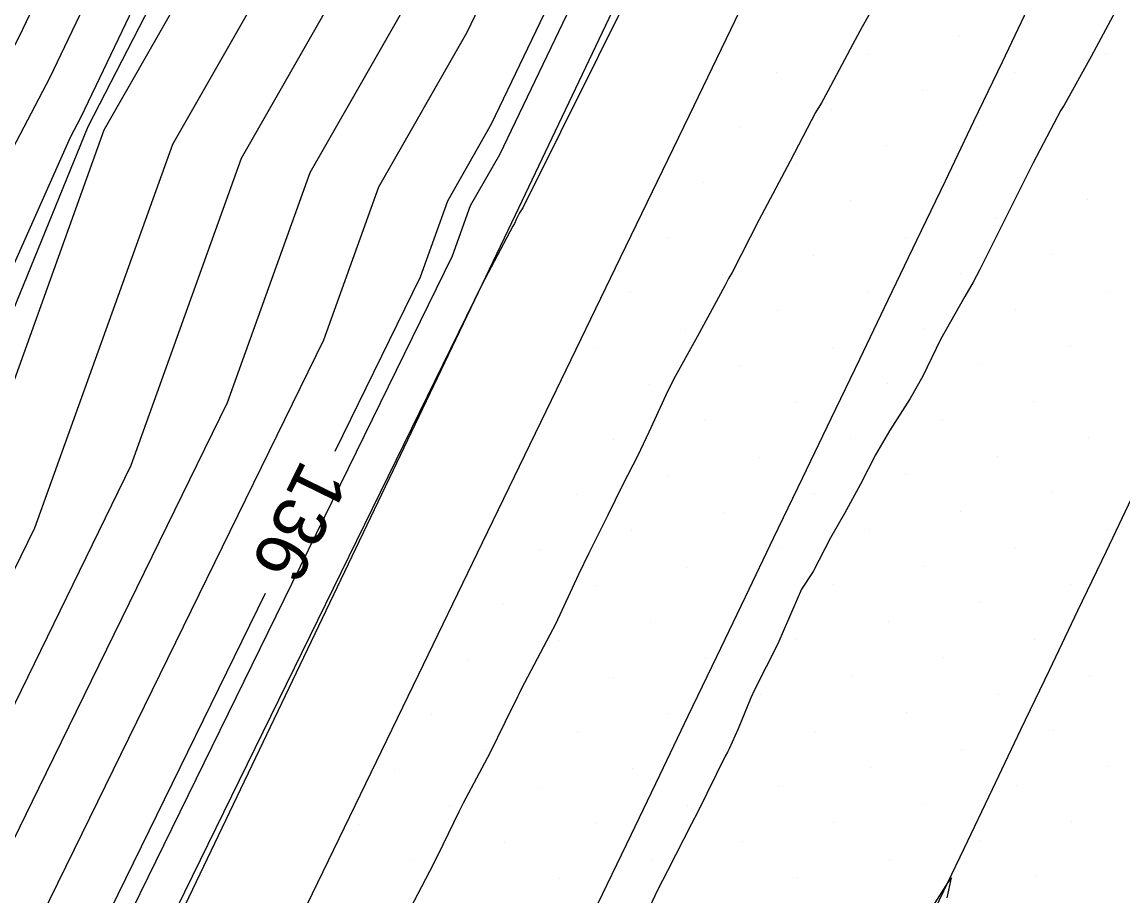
# Model space of a CAD drawing. Extents: x 2354170 to 2357230, y 866100 to 868290.
# Drawn here: x 2355683.04 to 2355724.74, y 867074.75 to 867107.87 of the extents above; entities that cross this region are included whole.
import ezdxf

# ---------------------------------------------------------------- set-up
doc = ezdxf.new("R2010")
doc.units = 0
for name, color, linetype in [('Default', 7, 'Continuous'), ('DTM Contours Major', 7, 'Continuous'), ('DTM Contours Minor', 7, 'Continuous'), ('Exist DTM Breakline', 7, 'Continuous'), ('Exist DTM Scan Elevation Point', 7, 'Continuous'), ('Exist Roads EOP', 7, 'Continuous'), ('PH Exist DTM Breakline', 7, 'Continuous')]:
    doc.layers.add(name, color=color, linetype=linetype)

msp = doc.modelspace()

# ---------------------------------------------------------------- linework, layer by layer
at = {"layer": 'Default'}
for points in [[(2355741.229, 867227.398), (2355734.778, 867215.308), (2355727.72, 867201.761), (2355720.79, 867188.804), (2355713.734, 867175.237), (2355713.463, 867174.733), (2355711.546, 867170.35), (2355707.938, 867161.797), (2355705.579, 867155.767), (2355704.128, 867149.939), (2355701.874, 867143.16), (2355695.399, 867129.267), (2355694.161, 867127.915), (2355693.186, 867129.072), (2355692.058, 867128.328), (2355692.685, 867124.021), (2355690.961, 867120.122), (2355684.094, 867105.772), (2355681.964, 867101.721)], [(2355680.39, 867082.28), (2355683.532, 867088.697), (2355688.758, 867103.25), (2355697.155, 867117.942), (2355700.155, 867124.199), (2355707.185, 867141.78), (2355710.142, 867146.849), (2355717.952, 867155.037), (2355722.39, 867163.473), (2355723.823, 867167.315), (2355724.197, 867168.249), (2355732.609, 867189.248), (2355736.083, 867195.78), (2355744.226, 867216.048), (2355748.13, 867223.241)], [(2355739.337, 867220.712), (2355729.029, 867200.926), (2355726.256, 867195.743), (2355715.12, 867174.332), (2355715.033, 867174.17), (2355711.997, 867167.226), (2355710.923, 867164.681), (2355707.354, 867155.556), (2355705.158, 867146.737), (2355704.663, 867145.249), (2355695.568, 867125.735), (2355695.097, 867125.22), (2355694.726, 867125.66), (2355694.297, 867125.378), (2355694.535, 867123.739), (2355693.88, 867122.257), (2355685.272, 867104.268), (2355684.868, 867103.5), (2355677.056, 867085.957)], [(2355679.882, 867086.321), (2355686.155, 867103.79), (2355696.236, 867121.427), (2355697.377, 867123.807), (2355705.829, 867144.946), (2355706.478, 867146.059), (2355715.983, 867156.023), (2355721.384, 867166.29), (2355721.978, 867167.884), (2355722.421, 867168.989), (2355732.372, 867193.832), (2355733.896, 867196.697), (2355743.681, 867221.052)], [(2355682.003, 867075.417), (2355683.678, 867078.839), (2355690.833, 867093.451), (2355693.964, 867102.169), (2355698.994, 867110.972), (2355705.713, 867124.984), (2355709.897, 867135.449), (2355717.47, 867148.429), (2355721.891, 867153.064), (2355724.403, 867157.84), (2355727.513, 867166.177), (2355727.75, 867166.769), (2355733.083, 867180.082), (2355740.456, 867193.945), (2355745.316, 867206.04), (2355753.437, 867221.003)], [(2355680.655, 867066.584), (2355683.177, 867072.737), (2355685.322, 867077.119), (2355694.483, 867095.828), (2355696.566, 867101.629), (2355699.914, 867107.486), (2355708.492, 867125.376), (2355711.253, 867132.283), (2355721.134, 867149.22), (2355723.861, 867152.078), (2355725.41, 867155.023), (2355729.358, 867165.608), (2355729.527, 867166.029), (2355733.32, 867175.498), (2355742.643, 867193.028), (2355745.86, 867201.035), (2355756.091, 867219.884)], [(2355738.961, 867181.076), (2355733.557, 867170.915), (2355731.304, 867165.289), (2355731.203, 867165.039), (2355726.416, 867152.206), (2355725.83, 867151.091), (2355724.798, 867150.01), (2355712.609, 867129.117), (2355711.27, 867125.768), (2355700.833, 867104.001), (2355699.169, 867101.089), (2355698.133, 867098.205), (2355694.898, 867091.597)], [(2355732.209, 867156.189), (2355730.336, 867152.288), (2355728.361, 867148.647), (2355726.717, 867145.227), (2355725.245, 867142.541), (2355715.611, 867127.96), (2355715.275, 867127.108), (2355714.681, 867126.107), (2355714.239, 867125.266), (2355713.842, 867124.718), (2355713.472, 867123.835), (2355702.022, 867100.833), (2355701.897, 867100.643), (2355701.836, 867100.517), (2355701.776, 867100.385), (2355701.711, 867100.241), (2355701.651, 867100.133), (2355700.475, 867097.908), (2355688.611, 867073.678), (2355685.526, 867067.377), (2355685.371, 867066.999), (2355671.31, 867041.716)], [(2355656.06, 867033.925), (2355661.954, 867042.579), (2355662.417, 867043.409), (2355669.409, 867054.427), (2355675.94, 867066.169), (2355680.828, 867078.097), (2355682.034, 867080.56), (2355687.182, 867091.074), (2355691.361, 867102.71), (2355698.075, 867114.457), (2355701.906, 867122.446)], [(2355688.844, 867119.8), (2355688.043, 867117.988), (2355682.917, 867107.276), (2355679.06, 867099.941), (2355674.379, 867089.427), (2355672.544, 867086.849), (2355667.593, 867079.005), (2355660.687, 867065.061), (2355655.423, 867053.787), (2355649.817, 867041.716), (2355644.607, 867033.731), (2355644.586, 867033.687), (2355642.888, 867031.2)], [(2355715.746, 867109.224), (2355714.896, 867107.686), (2355714.532, 867107.03), (2355713.586, 867105.257), (2355713.349, 867104.815), (2355713.123, 867104.442), (2355712.16, 867102.604), (2355711.072, 867100.552), (2355710.982, 867100.386), (2355709.957, 867098.385), (2355709.829, 867098.151), (2355709.678, 867097.872), (2355708.641, 867095.939), (2355707.734, 867094.324), (2355707.442, 867093.735), (2355706.802, 867092.33), (2355706.383, 867091.438), (2355705.808, 867090.324), (2355705.255, 867089.187), (2355704.525, 867087.743), (2355704.133, 867086.931), (2355703.268, 867085.054), (2355703.055, 867084.647), (2355701.966, 867082.59), (2355701.885, 867082.423), (2355701.823, 867082.296), (2355701.347, 867081.321), (2355700.776, 867080.16), (2355699.77, 867078.27), (2355699.604, 867077.937), (2355698.799, 867076.268), (2355698.491, 867075.676), (2355697.747, 867074.25)], [(2355724.651, 867108.594), (2355723.762, 867106.919), (2355723.569, 867106.569), (2355722.55, 867104.723), (2355722.42, 867104.531), (2355721.359, 867102.513), (2355721.358, 867102.511), (2355721.348, 867102.491), (2355720.228, 867100.264), (2355719.351, 867098.494), (2355719.099, 867098.013), (2355718.78, 867097.474), (2355717.853, 867095.84), (2355717.184, 867094.445), (2355716.708, 867093.6), (2355715.929, 867092.385), (2355715.39, 867091.474), (2355714.824, 867090.356), (2355714.218, 867089.252), (2355713.693, 867088.322), (2355713.028, 867087.042), (2355712.594, 867086.374), (2355711.93, 867084.856), (2355711.69, 867084.304), (2355710.812, 867082.562), (2355710.672, 867082.263), (2355710.185, 867081.087), (2355709.854, 867080.324), (2355709.782, 867080.197), (2355709.699, 867080.051), (2355708.658, 867077.943), (2355708.419, 867077.481), (2355707.508, 867075.706), (2355707.126, 867074.969), (2355706.406, 867073.437)], [(2355692.26, 867086.209), (2355686.967, 867075.398), (2355684.352, 867070.057), (2355683.013, 867066.791), (2355670.835, 867044.893), (2355668.664, 867041.473), (2355667.688, 867039.723), (2355665.792, 867036.939), (2355655.335, 867015.071), (2355653.767, 867011.201), (2355651.449, 867006.358), (2355650.458, 867003.341), (2355647.719, 866996.848)]]:
    msp.add_lwpolyline(points, dxfattribs=at)
at = {"layer": 'DTM Contours Major'}
for points in [[(2355656.06, 867033.925), (2355661.954, 867042.579), (2355662.417, 867043.409), (2355669.409, 867054.427), (2355675.94, 867066.169), (2355680.828, 867078.097), (2355682.034, 867080.56), (2355687.182, 867091.074), (2355691.361, 867102.71), (2355698.075, 867114.457), (2355701.906, 867122.446)], [(2355688.844, 867119.8), (2355688.043, 867117.988), (2355682.917, 867107.276), (2355679.06, 867099.941), (2355674.379, 867089.427), (2355672.544, 867086.849), (2355667.593, 867079.005), (2355660.687, 867065.061), (2355655.423, 867053.787), (2355649.817, 867041.716), (2355644.607, 867033.731), (2355644.586, 867033.687), (2355642.888, 867031.2)]]:
    msp.add_lwpolyline(points, dxfattribs=at)
at = {"layer": 'DTM Contours Minor'}
for points in [[(2355759.629, 867218.392), (2355746.587, 867194.363), (2355745.559, 867191.805), (2355733.636, 867169.387), (2355731.896, 867165.043), (2355731.818, 867164.849), (2355726.752, 867151.267), (2355726.487, 867150.763), (2355726.02, 867150.273), (2355713.061, 867128.062), (2355712.197, 867125.899), (2355701.14, 867102.839), (2355700.037, 867100.909), (2355699.35, 867098.997), (2355687.515, 867074.825), (2355684.743, 867069.164), (2355683.799, 867066.86), (2355676.968, 867054.578)], [(2355718.115, 867074.683), (2355718.28, 867075.439), (2355718.127, 867075.242), (2355717.577, 867074.394)]]:
    msp.add_lwpolyline(points, dxfattribs=at)
at = {"layer": 'Exist DTM Breakline'}
for points in [[(2355703.96, 867072.567), (2355705.053, 867074.815), (2355706.135, 867077.069), (2355707.216, 867079.323), (2355708.298, 867081.577), (2355709.38, 867083.83), (2355710.464, 867086.083), (2355711.547, 867088.336), (2355712.631, 867090.589), (2355713.714, 867092.842), (2355714.797, 867095.095), (2355715.881, 867097.348), (2355716.964, 867099.601), (2355718.046, 867101.856), (2355719.124, 867104.111), (2355720.203, 867106.366), (2355721.282, 867108.621)], [(2355701.362, 867040.526), (2355702.453, 867042.776), (2355703.543, 867045.025), (2355704.634, 867047.275), (2355705.724, 867049.525), (2355706.814, 867051.774), (2355707.905, 867054.024), (2355708.995, 867056.274), (2355710.086, 867058.523), (2355711.173, 867060.774), (2355712.26, 867063.026), (2355713.347, 867065.277), (2355714.434, 867067.528), (2355715.514, 867069.783), (2355716.593, 867072.038), (2355717.673, 867074.293), (2355718.752, 867076.548), (2355719.831, 867078.803), (2355720.91, 867081.058), (2355721.989, 867083.313), (2355723.069, 867085.568), (2355724.148, 867087.823), (2355725.227, 867090.079)]]:
    msp.add_lwpolyline(points, dxfattribs=at)
at = {"layer": 'Exist DTM Scan Elevation Point'}
for p, q in [((2355718.571, 867107.355), (2355718.571, 867107.355)), ((2355715.107, 867106.65), (2355715.107, 867106.65)), ((2355724.121, 867106.682), (2355724.121, 867106.682)), ((2355711.642, 867105.944), (2355711.642, 867105.944)), ((2355720.656, 867105.976), (2355720.656, 867105.976)), ((2355717.192, 867105.271), (2355717.192, 867105.271)), ((2355713.727, 867104.565), (2355713.727, 867104.565)), ((2355722.741, 867104.597), (2355722.741, 867104.597)), ((2355710.263, 867103.859), (2355710.263, 867103.859)), ((2355719.277, 867103.891), (2355719.277, 867103.891)), ((2355715.812, 867103.186), (2355715.812, 867103.186)), ((2355712.348, 867102.48), (2355712.348, 867102.48)), ((2355721.362, 867102.512), (2355721.362, 867102.512)), ((2355708.883, 867101.774), (2355708.883, 867101.774)), ((2355717.897, 867101.806), (2355717.897, 867101.806)), ((2355714.433, 867101.101), (2355714.433, 867101.101)), ((2355723.447, 867101.132), (2355723.447, 867101.132)), ((2355710.968, 867100.395), (2355710.968, 867100.395)), ((2355719.982, 867100.427), (2355719.982, 867100.427)), ((2355707.504, 867099.689), (2355707.504, 867099.689)), ((2355716.518, 867099.721), (2355716.518, 867099.721)), ((2355713.053, 867099.016), (2355713.053, 867099.016)), ((2355722.067, 867099.047), (2355722.067, 867099.047)), ((2355709.589, 867098.31), (2355709.589, 867098.31)), ((2355718.603, 867098.342), (2355718.603, 867098.342)), ((2355706.125, 867097.604), (2355706.125, 867097.604)), ((2355715.138, 867097.636), (2355715.138, 867097.636)), ((2355724.152, 867097.668), (2355724.152, 867097.668)), ((2355711.674, 867096.931), (2355711.674, 867096.931)), ((2355720.688, 867096.962), (2355720.688, 867096.962)), ((2355708.21, 867096.225), (2355708.21, 867096.225)), ((2355717.223, 867096.257), (2355717.223, 867096.257)), ((2355704.745, 867095.519), (2355704.745, 867095.519)), ((2355713.759, 867095.551), (2355713.759, 867095.551)), ((2355722.773, 867095.583), (2355722.773, 867095.583)), ((2355710.295, 867094.846), (2355710.295, 867094.846)), ((2355719.308, 867094.877), (2355719.308, 867094.877)), ((2355706.83, 867094.14), (2355706.83, 867094.14)), ((2355715.844, 867094.172), (2355715.844, 867094.172)), ((2355712.38, 867093.466), (2355712.38, 867093.466)), ((2355721.393, 867093.498), (2355721.393, 867093.498)), ((2355708.915, 867092.761), (2355708.915, 867092.761)), ((2355717.929, 867092.792), (2355717.929, 867092.792)), ((2355705.451, 867092.055), (2355705.451, 867092.055)), ((2355714.465, 867092.087), (2355714.465, 867092.087)), ((2355723.478, 867092.118), (2355723.478, 867092.118)), ((2355711, 867091.381), (2355711, 867091.381)), ((2355720.014, 867091.413), (2355720.014, 867091.413)), ((2355707.536, 867090.676), (2355707.536, 867090.676)), ((2355716.549, 867090.707), (2355716.549, 867090.707)), ((2355704.071, 867089.97), (2355704.071, 867089.97)), ((2355713.085, 867090.002), (2355713.085, 867090.002)), ((2355722.099, 867090.033), (2355722.099, 867090.033)), ((2355709.621, 867089.296), (2355709.621, 867089.296)), ((2355718.634, 867089.328), (2355718.634, 867089.328)), ((2355706.156, 867088.591), (2355706.156, 867088.591)), ((2355715.17, 867088.622), (2355715.17, 867088.622)), ((2355724.184, 867088.654), (2355724.184, 867088.654)), ((2355702.692, 867087.885), (2355702.692, 867087.885)), ((2355711.706, 867087.917), (2355711.706, 867087.917)), ((2355720.719, 867087.948), (2355720.719, 867087.948)), ((2355708.241, 867087.211), (2355708.241, 867087.211)), ((2355717.255, 867087.243), (2355717.255, 867087.243)), ((2355704.777, 867086.506), (2355704.777, 867086.506)), ((2355713.791, 867086.537), (2355713.791, 867086.537)), ((2355722.804, 867086.569), (2355722.804, 867086.569)), ((2355701.312, 867085.8), (2355701.312, 867085.8)), ((2355719.34, 867085.863), (2355719.34, 867085.863)), ((2355706.862, 867085.126), (2355706.862, 867085.126)), ((2355715.876, 867085.158), (2355715.876, 867085.158)), ((2355703.397, 867084.421), (2355703.397, 867084.421)), ((2355712.411, 867084.452), (2355712.411, 867084.452)), ((2355721.425, 867084.484), (2355721.425, 867084.484)), ((2355699.933, 867083.715), (2355699.933, 867083.715)), ((2355708.947, 867083.747), (2355708.947, 867083.747)), ((2355717.961, 867083.778), (2355717.961, 867083.778)), ((2355723.51, 867083.105), (2355723.51, 867083.105)), ((2355705.482, 867083.041), (2355705.482, 867083.041)), ((2355714.496, 867083.073), (2355714.496, 867083.073)), ((2355702.018, 867082.336), (2355702.018, 867082.336)), ((2355711.032, 867082.367), (2355711.032, 867082.367)), ((2355720.046, 867082.399), (2355720.046, 867082.399)), ((2355698.554, 867081.63), (2355698.554, 867081.63)), ((2355707.567, 867081.662), (2355707.567, 867081.662)), ((2355716.581, 867081.693), (2355716.581, 867081.693)), ((2355722.131, 867081.02), (2355722.131, 867081.02)), ((2355704.103, 867080.956), (2355704.103, 867080.956)), ((2355713.117, 867080.988), (2355713.117, 867080.988)), ((2355700.639, 867080.251), (2355700.639, 867080.251)), ((2355709.652, 867080.282), (2355709.652, 867080.282)), ((2355718.666, 867080.314), (2355718.666, 867080.314)), ((2355697.174, 867079.545), (2355697.174, 867079.545)), ((2355706.188, 867079.577), (2355706.188, 867079.577)), ((2355715.202, 867079.608), (2355715.202, 867079.608)), ((2355724.216, 867079.64), (2355724.216, 867079.64)), ((2355720.751, 867078.935), (2355720.751, 867078.935)), ((2355702.723, 867078.871), (2355702.723, 867078.871)), ((2355711.737, 867078.903), (2355711.737, 867078.903)), ((2355699.259, 867078.166), (2355699.259, 867078.166)), ((2355708.273, 867078.197), (2355708.273, 867078.197)), ((2355717.287, 867078.229), (2355717.287, 867078.229)), ((2355695.795, 867077.46), (2355695.795, 867077.46)), ((2355704.808, 867077.492), (2355704.808, 867077.492)), ((2355713.822, 867077.523), (2355713.822, 867077.523)), ((2355722.836, 867077.555), (2355722.836, 867077.555)), ((2355719.372, 867076.85), (2355719.372, 867076.85)), ((2355701.344, 867076.786), (2355701.344, 867076.786)), ((2355710.358, 867076.818), (2355710.358, 867076.818)), ((2355697.88, 867076.081), (2355697.88, 867076.081)), ((2355706.893, 867076.112), (2355706.893, 867076.112)), ((2355715.907, 867076.144), (2355715.907, 867076.144)), ((2355703.429, 867075.407), (2355703.429, 867075.407)), ((2355712.443, 867075.438), (2355712.443, 867075.438)), ((2355721.457, 867075.47), (2355721.457, 867075.47)), ((2355717.992, 867074.765), (2355717.992, 867074.765))]:
    msp.add_line(p, q, dxfattribs=at)
at = {"layer": 'Exist Roads EOP'}
msp.add_lwpolyline([(2355734.259, 867158.444), (2355731.689, 867153.023), (2355729.116, 867147.603), (2355726.537, 867142.185), (2355723.95, 867136.771), (2355721.357, 867131.361), (2355718.758, 867125.953), (2355716.155, 867120.547), (2355713.549, 867115.142), (2355710.941, 867109.739), (2355708.331, 867104.336), (2355705.719, 867098.935), (2355703.105, 867093.534), (2355700.491, 867088.133), (2355697.876, 867082.733), (2355695.261, 867077.333), (2355692.644, 867071.934), (2355690.025, 867066.535), (2355687.404, 867061.138), (2355684.781, 867055.742), (2355682.154, 867050.347)], dxfattribs=at)
at = {"layer": 'PH Exist DTM Breakline'}
for points in [[(2355677.815, 867084.975), (2355685.547, 867103.916), (2355695.671, 867123.567), (2355705.448, 867145.837), (2355707.937, 867155.486), (2355712.188, 867165.902), (2355715.773, 867173.905), (2355743.217, 867225.312), (2355754.664, 867247.835), (2355760.68, 867259.91), (2355762.17, 867266.141), (2355767.769, 867277.123), (2355771.411, 867283.401), (2355777.779, 867297.336), (2355783.987, 867310.399), (2355788.775, 867318.885), (2355796.286, 867329.785), (2355800.026, 867340.356), (2355807.314, 867356.627), (2355810.405, 867367.165), (2355819.229, 867383.864), (2355826.406, 867397.642), (2355834.416, 867416.958), (2355839.636, 867428.918)], [(2355733.904, 867164.206), (2355727.029, 867150.491), (2355713.886, 867126.137), (2355701.743, 867100.555), (2355685.68, 867067.026), (2355670.305, 867038.421), (2355654.371, 867005.649), (2355642.016, 866977.398), (2355629.593, 866951.907), (2355615.435, 866920.989), (2355601.009, 866889.889), (2355586.439, 866860.066), (2355569.49, 866826.672), (2355556.577, 866800.196), (2355542.29, 866769.284), (2355529.69, 866743.362), (2355515.96, 866713.496), (2355501.949, 866685.781), (2355493.481, 866667.653)]]:
    msp.add_lwpolyline(points, dxfattribs=at)

# ---------------------------------------------------------------- texts
at = {"layer": 'Default'}
msp.add_text('136', height=2, rotation=243.9123, dxfattribs=at).set_placement((2355693.668, 867091.358))

doc.saveas('drawing.dxf')
